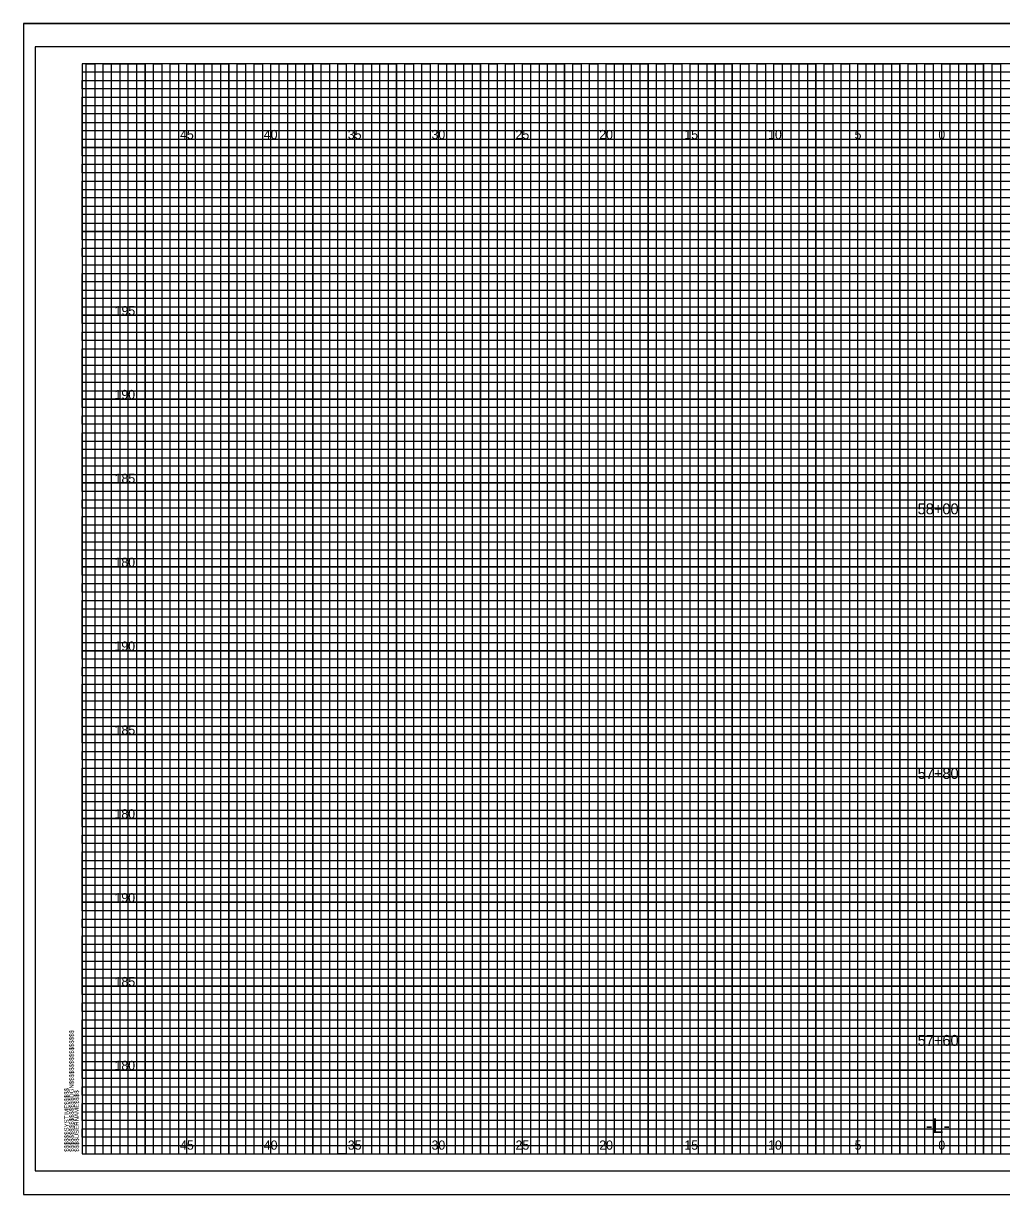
# Model space of a CAD drawing. Extents: x -4 to 103, y -2 to 6583.
# Drawn here: x -3.5 to 54.8, y 4530.4 to 4600.2 of the extents above; entities that cross this region are included whole.
import ezdxf

# ---------------------------------------------------------------- set-up
doc = ezdxf.new("R2010")
doc.units = 0
for name, color, linetype in [('Prop XS Alignment Label', 7, 'Continuous'), ('Prop XS Elevation Labels', 7, 'Continuous'), ('Prop XS Offset Labels', 7, 'Continuous'), ('Prop XS Station Labels', 7, 'Continuous'), ('Sheet Cross Section CELL', 7, 'Continuous'), ('Sheet Cross Section Grid Major CELL', 7, 'Continuous'), ('Sheet Cross Section Grid Middle CELL', 7, 'Continuous'), ('Sheet Cutting Line CELL', 7, 'Continuous'), ('Sheet DOT Grid CELL', 7, 'Continuous'), ('Sheet Plot Border Inside CELL', 7, 'Continuous'), ('Sheet Plot Border Outside CELL', 7, 'Continuous')]:
    doc.layers.add(name, color=color, linetype=linetype)

msp = doc.modelspace()

# ---------------------------------------------------------------- linework, layer by layer
at = {"layer": 'Sheet Cross Section CELL'}
msp.add_lwpolyline([(102.5, 4597.8), (0, 4597.8), (0, 4532.8), (102.5, 4532.8)], close=True, dxfattribs=at)
at = {"layer": 'Sheet Cross Section Grid Major CELL'}
for points in [[(1.25, 4532.8), (1.25, 4597.8), (3.75, 4597.8), (3.75, 4532.8), (6.25, 4532.8), (6.25, 4597.8), (8.75, 4597.8), (8.75, 4532.8), (11.25, 4532.8), (11.25, 4597.8), (13.75, 4597.8), (13.75, 4532.8), (16.25, 4532.8), (16.25, 4597.8), (18.75, 4597.8), (18.75, 4532.8), (21.25, 4532.8), (21.25, 4597.8), (23.75, 4597.8), (23.75, 4532.8), (26.25, 4532.8), (26.25, 4597.8), (28.75, 4597.8), (28.75, 4532.8), (31.25, 4532.8), (31.25, 4597.8), (33.75, 4597.8), (33.75, 4532.8), (36.25, 4532.8), (36.25, 4597.8), (38.75, 4597.8), (38.75, 4532.8), (41.25, 4532.8), (41.25, 4597.8), (43.75, 4597.8), (43.75, 4532.8), (46.25, 4532.8), (46.25, 4597.8), (48.75, 4597.8), (48.75, 4532.8), (51.25, 4532.8), (51.25, 4597.8), (53.75, 4597.8), (53.75, 4532.8)], [(102.5, 4592.8), (0, 4592.8), (0, 4595.3), (74.25, 4595.3)], [(102.5, 4587.8), (0, 4587.8), (0, 4590.3), (102.5, 4590.3)], [(102.5, 4582.8), (0, 4582.8), (0, 4585.3), (102.5, 4585.3)], [(102.5, 4577.8), (0, 4577.8), (0, 4580.3), (102.5, 4580.3)], [(102.5, 4572.8), (0, 4572.8), (0, 4575.3), (102.5, 4575.3)], [(102.5, 4567.8), (0, 4567.8), (0, 4570.3), (102.5, 4570.3)], [(102.5, 4562.8), (0, 4562.8), (0, 4565.3), (102.5, 4565.3)], [(102.5, 4557.8), (0, 4557.8), (0, 4560.3), (102.5, 4560.3)], [(102.5, 4552.8), (0, 4552.8), (0, 4555.3), (102.5, 4555.3)], [(102.5, 4547.8), (0, 4547.8), (0, 4550.3), (102.5, 4550.3)], [(102.5, 4542.8), (0, 4542.8), (0, 4545.3), (102.5, 4545.3)], [(102.5, 4537.8), (0, 4537.8), (0, 4540.3), (102.5, 4540.3)], [(0, 4535.3), (102.5, 4535.3)]]:
    msp.add_lwpolyline(points, dxfattribs=at)
at = {"layer": 'Sheet Cross Section Grid Middle CELL'}
for points in [[(0, 4594.8), (0, 4595.8), (74.25, 4595.8), (74.25, 4596.3), (0, 4596.3), (0, 4596.8), (74.25, 4596.8), (74.25, 4597.3), (0, 4597.3)], [(0.25, 4532.8), (0.25, 4597.8), (0.75, 4597.8), (0.75, 4532.8), (1.75, 4532.8), (1.75, 4597.8), (2.25, 4597.8), (2.25, 4532.8), (2.75, 4532.8), (2.75, 4597.8), (3.25, 4597.8), (3.25, 4532.8), (4.25, 4532.8), (4.25, 4597.8), (4.75, 4597.8), (4.75, 4532.8), (5.25, 4532.8), (5.25, 4597.8), (5.75, 4597.8), (5.75, 4532.8), (6.75, 4532.8), (6.75, 4597.8), (7.25, 4597.8), (7.25, 4532.8), (7.75, 4532.8), (7.75, 4597.8), (8.25, 4597.8), (8.25, 4532.8), (9.25, 4532.8), (9.25, 4597.8), (9.75, 4597.8), (9.75, 4532.8), (10.25, 4532.8), (10.25, 4597.8), (10.75, 4597.8), (10.75, 4532.8), (11.75, 4532.8), (11.75, 4597.8), (12.25, 4597.8), (12.25, 4532.8), (12.75, 4532.8), (12.75, 4597.8), (13.25, 4597.8), (13.25, 4532.8), (14.25, 4532.8), (14.25, 4597.8), (14.75, 4597.8), (14.75, 4532.8), (15.75, 4532.8), (15.25, 4532.8), (15.25, 4597.8), (15.75, 4597.8), (15.75, 4532.8), (16.75, 4532.8), (16.75, 4597.8), (17.25, 4597.8), (17.25, 4532.8), (17.75, 4532.8), (17.75, 4597.8), (18.25, 4597.8), (18.25, 4532.8), (19.25, 4532.8), (19.25, 4597.8), (19.75, 4597.8), (19.75, 4532.8), (20.25, 4532.8), (20.25, 4597.8), (20.75, 4597.8), (20.75, 4532.8), (21.75, 4532.8), (21.75, 4597.8), (22.25, 4597.8), (22.25, 4532.8), (22.75, 4532.8), (22.75, 4597.8), (23.25, 4597.8), (23.25, 4532.8), (24.25, 4532.8), (24.25, 4597.8), (24.75, 4597.8), (24.75, 4532.8), (25.25, 4532.8), (25.25, 4597.8), (25.75, 4597.8), (25.75, 4532.8), (26.75, 4532.8), (26.75, 4597.8), (27.25, 4597.8), (27.25, 4532.8), (27.75, 4532.8), (27.75, 4597.8), (28.25, 4597.8), (28.25, 4532.8), (29.25, 4532.8), (29.25, 4597.8), (29.75, 4597.8), (29.75, 4532.8), (30.25, 4532.8), (30.25, 4597.8), (30.75, 4597.8), (30.75, 4532.8)], [(30.75, 4532.8), (31.75, 4532.8), (31.75, 4597.8), (32.25, 4597.8), (32.25, 4532.8), (32.75, 4532.8), (32.75, 4597.8), (33.25, 4597.8), (33.25, 4532.8), (34.25, 4532.8), (34.25, 4597.8), (34.75, 4597.8), (34.75, 4532.8), (35.25, 4532.8), (35.25, 4597.8), (35.75, 4597.8), (35.75, 4532.8), (36.75, 4532.8), (36.75, 4597.8), (37.25, 4597.8), (37.25, 4532.8), (37.75, 4532.8), (37.75, 4597.8), (37.75, 4532.8)], [(38.25, 4597.8), (38.25, 4532.8), (39.25, 4532.8), (39.25, 4597.8), (39.75, 4597.8), (39.75, 4532.8), (40.25, 4532.8), (40.25, 4597.8), (40.75, 4597.8), (40.75, 4532.8), (41.75, 4532.8), (41.75, 4597.8), (42.25, 4597.8), (42.25, 4532.8), (42.75, 4532.8), (42.75, 4597.8), (43.25, 4597.8), (43.25, 4532.8), (43.75, 4532.8), (44.25, 4532.8), (44.25, 4597.8), (44.75, 4597.8), (44.75, 4532.8), (45.25, 4532.8), (45.25, 4597.8), (45.75, 4597.8), (45.75, 4532.8), (46.75, 4532.8), (46.75, 4597.8), (47.25, 4597.8), (47.25, 4532.8), (47.75, 4532.8), (47.75, 4597.8), (48.25, 4597.8), (48.25, 4532.8), (49.25, 4532.8), (49.25, 4597.8), (49.75, 4597.8), (49.75, 4532.8), (50.25, 4532.8), (50.25, 4597.8), (50.75, 4597.8), (50.75, 4532.8), (51.75, 4532.8), (51.75, 4597.8), (52.25, 4597.8), (52.25, 4532.8), (52.75, 4532.8), (52.75, 4597.8), (53.25, 4597.8), (53.25, 4532.8), (54.25, 4532.8), (54.25, 4597.8), (54.75, 4597.8), (54.75, 4532.8), (55.25, 4532.8)], [(102.5, 4594.8), (0, 4594.8)], [(102.5, 4593.8), (0, 4593.8), (0, 4594.3), (102.5, 4594.3)], [(102.5, 4592.3), (0, 4592.3), (0, 4593.3), (102.5, 4593.3)], [(102.5, 4591.3), (0, 4591.3), (0, 4591.8), (102.5, 4591.8)], [(102.5, 4589.8), (0, 4589.8), (0, 4590.8), (102.5, 4590.8)], [(102.5, 4588.8), (0, 4588.8), (0, 4589.3), (102.5, 4589.3)], [(102.5, 4587.3), (0, 4587.3), (0, 4588.3), (102.5, 4588.3)], [(102.5, 4586.3), (0, 4586.3), (0, 4586.8), (102.5, 4586.8)], [(0, 4585.8), (102.5, 4585.8)], [(102.5, 4584.8), (0, 4584.8)], [(102.5, 4583.8), (0, 4583.8), (0, 4584.3), (102.5, 4584.3)], [(102.5, 4582.3), (0, 4582.3), (0, 4583.3), (102.5, 4583.3)], [(102.5, 4581.3), (0, 4581.3), (0, 4581.8), (102.5, 4581.8)], [(102.5, 4579.8), (0, 4579.8), (0, 4580.8), (102.5, 4580.8)], [(102.5, 4578.8), (0, 4578.8), (0, 4579.3), (102.5, 4579.3)], [(102.5, 4577.3), (0, 4577.3), (0, 4578.3), (102.5, 4578.3)], [(102.5, 4576.3), (0, 4576.3), (0, 4576.8), (102.5, 4576.8)], [(102.5, 4574.8), (0, 4574.8), (0, 4575.8), (102.5, 4575.8)], [(102.5, 4573.8), (0, 4573.8), (0, 4574.3), (102.5, 4574.3)], [(102.5, 4572.3), (0, 4572.3), (0, 4573.3), (102.5, 4573.3)], [(102.5, 4571.3), (0, 4571.3), (0, 4571.8), (102.5, 4571.8)], [(102.5, 4569.8), (0, 4569.8), (0, 4570.8), (102.5, 4570.8)], [(102.5, 4568.8), (0, 4568.8), (0, 4569.3), (102.5, 4569.3)], [(102.5, 4567.3), (0, 4567.3), (0, 4568.3), (102.5, 4568.3)], [(102.5, 4566.3), (0, 4566.3), (0, 4566.8), (102.5, 4566.8)], [(102.5, 4564.8), (0, 4564.8), (0, 4565.8), (102.5, 4565.8)], [(102.5, 4563.8), (0, 4563.8), (0, 4564.3)], [(0, 4564.3), (102.5, 4564.3)], [(102.5, 4562.3), (0, 4562.3), (0, 4563.3), (102.5, 4563.3)], [(102.5, 4561.3), (0, 4561.3), (0, 4561.8), (102.5, 4561.8)], [(102.5, 4559.8), (0, 4559.8), (0, 4560.8), (102.5, 4560.8)], [(102.5, 4558.8), (0, 4558.8), (0, 4559.3), (102.5, 4559.3)], [(102.5, 4557.3), (0, 4557.3), (0, 4558.3), (102.5, 4558.3)], [(102.5, 4556.3), (0, 4556.3), (0, 4556.8), (102.5, 4556.8)], [(102.5, 4554.8), (0, 4554.8), (0, 4555.8), (102.5, 4555.8)], [(102.5, 4553.8), (0, 4553.8), (0, 4554.3), (102.5, 4554.3)], [(102.5, 4552.3), (0, 4552.3), (0, 4553.3), (102.5, 4553.3)], [(102.5, 4551.3), (0, 4551.3), (0, 4551.8), (102.5, 4551.8)], [(102.5, 4549.8), (0, 4549.8), (0, 4550.8), (102.5, 4550.8)], [(102.5, 4548.8), (0, 4548.8), (0, 4549.3), (102.5, 4549.3)], [(102.5, 4547.3), (0, 4547.3), (0, 4548.3), (102.5, 4548.3)], [(102.5, 4546.3), (0, 4546.3), (0, 4546.8), (102.5, 4546.8)], [(102.5, 4544.8), (0, 4544.8), (0, 4545.8), (102.5, 4545.8)], [(102.5, 4543.8), (0, 4543.8), (0, 4544.3), (102.5, 4544.3)], [(102.5, 4542.3), (0, 4542.3), (0, 4543.3), (102.5, 4543.3)], [(102.5, 4541.3), (0, 4541.3), (0, 4541.8), (102.5, 4541.8)], [(102.5, 4539.8), (0, 4539.8), (0, 4540.8), (102.5, 4540.8)], [(102.5, 4538.8), (0, 4538.8), (0, 4539.3), (102.5, 4539.3)], [(102.5, 4537.3), (0, 4537.3), (0, 4538.3), (102.5, 4538.3)], [(102.5, 4536.3), (0, 4536.3), (0, 4536.8), (102.5, 4536.8)], [(102.5, 4534.8), (0, 4534.8), (0, 4535.8), (102.5, 4535.8)], [(102.5, 4533.8), (0, 4533.8), (0, 4534.3), (102.5, 4534.3)], [(0, 4533.3), (102.5, 4533.3)]]:
    msp.add_lwpolyline(points, dxfattribs=at)
at = {"layer": 'Sheet Cutting Line CELL'}
for p, q in [((-3.5, 4600.2), (103.4, 4600.2)), ((-3.5, 4600.2), (-3.5, 4530.375)), ((-3.5, 4530.375), (103.4, 4530.375))]:
    msp.add_line(p, q, dxfattribs=at)
at = {"layer": 'Sheet DOT Grid CELL'}
for p, q in [((1.25, 4532.8), (1.25, 4597.8)), ((3.75, 4532.8), (3.75, 4597.8)), ((6.25, 4532.8), (6.25, 4597.8)), ((8.75, 4532.8), (8.75, 4597.8)), ((11.25, 4532.8), (11.25, 4597.8)), ((13.75, 4532.8), (13.75, 4597.8)), ((16.25, 4532.8), (16.25, 4597.8)), ((18.75, 4532.8), (18.75, 4597.8)), ((21.25, 4532.8), (21.25, 4597.8)), ((23.75, 4532.8), (23.75, 4597.8)), ((26.25, 4532.8), (26.25, 4597.8)), ((28.75, 4532.8), (28.75, 4597.8)), ((31.25, 4532.8), (31.25, 4597.8)), ((33.75, 4532.8), (33.75, 4597.8)), ((36.25, 4532.8), (36.25, 4597.8)), ((38.75, 4532.8), (38.75, 4597.8)), ((41.25, 4532.8), (41.25, 4597.8)), ((43.75, 4532.8), (43.75, 4597.8)), ((46.25, 4532.8), (46.25, 4597.8)), ((48.75, 4532.8), (48.75, 4597.8)), ((51.25, 4532.8), (51.25, 4597.8)), ((53.75, 4532.8), (53.75, 4597.8)), ((0, 4595.3), (74.25, 4595.3)), ((0, 4592.8), (102.5, 4592.8)), ((0, 4590.3), (102.5, 4590.3)), ((0, 4587.8), (102.5, 4587.8)), ((0, 4585.3), (102.5, 4585.3)), ((0, 4582.8), (102.5, 4582.8)), ((0, 4580.3), (102.5, 4580.3)), ((0, 4577.8), (102.5, 4577.8)), ((0, 4575.3), (102.5, 4575.3)), ((0, 4572.8), (102.5, 4572.8)), ((0, 4570.3), (102.5, 4570.3)), ((0, 4567.8), (102.5, 4567.8)), ((0, 4565.3), (102.5, 4565.3)), ((0, 4562.8), (102.5, 4562.8)), ((0, 4560.3), (102.5, 4560.3)), ((0, 4557.8), (102.5, 4557.8)), ((0, 4555.3), (102.5, 4555.3)), ((0, 4552.8), (102.5, 4552.8)), ((0, 4550.3), (102.5, 4550.3)), ((0, 4547.8), (102.5, 4547.8)), ((0, 4545.3), (102.5, 4545.3)), ((0, 4542.8), (102.5, 4542.8)), ((0, 4540.3), (102.5, 4540.3)), ((0, 4537.8), (102.5, 4537.8)), ((0, 4535.3), (102.5, 4535.3))]:
    msp.add_line(p, q, dxfattribs=at)
at = {"layer": 'Sheet Plot Border Inside CELL'}
msp.add_lwpolyline([(103, 4598.8), (-2.8, 4598.8), (-2.8, 4531.8), (103, 4531.8)], close=True, dxfattribs=at)
at = {"layer": 'Sheet Plot Border Outside CELL'}
msp.add_lwpolyline([(103.4, 4600.2), (-3.5, 4600.2), (-3.5, 4530.375), (103.4, 4530.375)], close=True, dxfattribs=at)

# ---------------------------------------------------------------- texts
at = {"layer": 'Prop XS Alignment Label'}
msp.add_text('-L-', height=0.875, dxfattribs=at).set_placement((50.307, 4534.05))
at = {"layer": 'Prop XS Elevation Labels'}
for s, p in [('195', (1.938, 4582.8)), ('190', (1.93, 4577.8)), ('185', (1.938, 4572.8)), ('180', (1.93, 4567.8)), ('190', (1.93, 4562.8)), ('185', (1.938, 4557.8)), ('180', (1.93, 4552.8)), ('190', (1.93, 4547.8)), ('185', (1.938, 4542.8)), ('180', (1.93, 4537.8))]:
    msp.add_text(s, height=0.55, dxfattribs=at).set_placement(p)
at = {"layer": 'Prop XS Offset Labels'}
for s, p in [('45', (5.84, 4593.3)), ('40', (10.831, 4593.3)), ('35', (15.84, 4593.3)), ('30', (20.831, 4593.3)), ('25', (25.84, 4593.3)), ('20', (30.831, 4593.3)), ('15', (35.906, 4593.3)), ('10', (40.897, 4593.3)), ('5', (46.057, 4593.3)), ('0', (51.049, 4593.3)), ('0', (51.049, 4593.3)), ('45', (5.84, 4533.05)), ('40', (10.831, 4533.05)), ('35', (15.84, 4533.05)), ('30', (20.831, 4533.05)), ('25', (25.84, 4533.05)), ('20', (30.831, 4533.05)), ('15', (35.906, 4533.05)), ('10', (40.897, 4533.05)), ('5', (46.057, 4533.05)), ('0', (51.049, 4533.05)), ('0', (51.049, 4533.05))]:
    msp.add_text(s, height=0.55, dxfattribs=at).set_placement(p)
at = {"layer": 'Prop XS Station Labels'}
for s, p in [('58+00', (49.816, 4570.934)), ('57+80', (49.816, 4555.159)), ('57+60', (49.816, 4539.241))]:
    msp.add_text(s, height=0.65, dxfattribs=at).set_placement(p)
at = {"layer": 'Sheet Cross Section CELL'}
for s, p in [('$$$$$$$$$$$$$$$$DGN$$$$$$$$$$$$$$$$', (-0.5, 4532.925)), ('$$$$$$SYSTIME$$$$$', (-0.797, 4532.925)), ('$$$$USERNAME$$$$', (-0.2, 4532.925))]:
    msp.add_text(s, height=0.2625, rotation=90, dxfattribs=at).set_placement(p)
at = {"layer": 'Sheet Cross Section Grid Major CELL'}
msp.add_text('040397', height=0.0025, rotation=90, dxfattribs=at).set_placement((-0.001, 4597.786))

doc.saveas('drawing.dxf')
